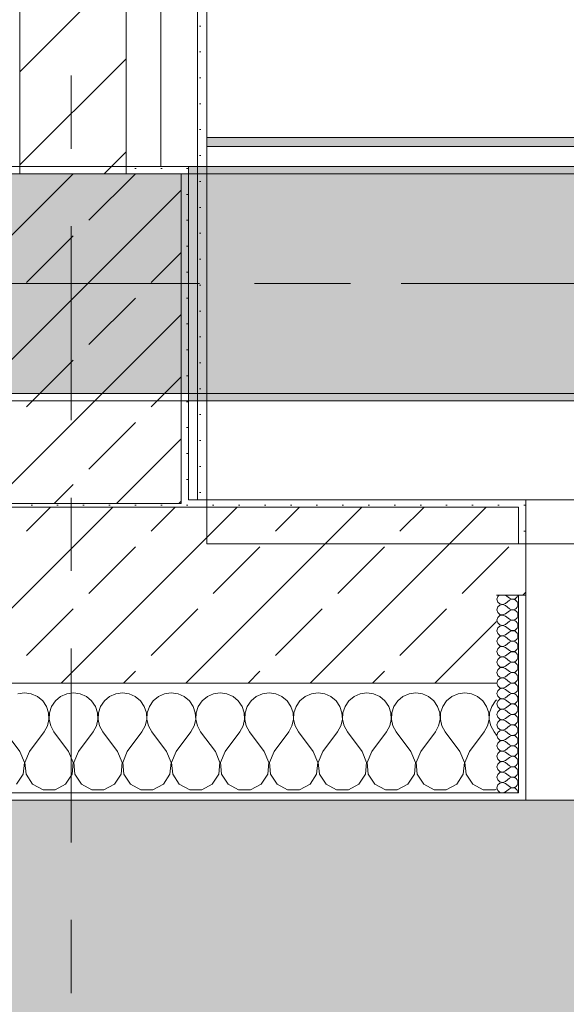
# Model space of a CAD drawing. Header units: metres. Extents: x -3.6 to 84.5, y -11 to 16.8.
# Tile 298 of 361: x 50.86 to 51.605, y -0.433 to 0.91. Entities that reach past the tile are written whole.
import ezdxf

# ---------------------------------------------------------------- set-up
doc = ezdxf.new("R2010")
doc.units = ezdxf.units.M
doc.header["$MEASUREMENT"] = 0
for name, pattern in [('Achse', [0.2, 0.1, -0.05, 0, -0.05]), ('Strichlinie doppelt', [0.546806, 0.264583, -0.105833, 0.070556, -0.105833]), ('Wipeout_Contour', [1, 0, -1])]:
    doc.linetypes.add(name, pattern=pattern)
for name, color, linetype in [('302 - Elemente.Schraffur', 7, 'Continuous'), ('451 - Universal.Achsen Raster', 7, 'Continuous'), ('604 - Struktur.Wand Aussen', 7, 'Continuous'), ('605 - Struktur.Wand Innen', 7, 'Continuous'), ('607 - Struktur.Stütze', 7, 'Continuous'), ('608 - Struktur.Träger', 7, 'Continuous'), ('Neubau_606 - Struktur.Wand Innen Ausbau', 7, 'Continuous'), ('Neubau_653 - Abdeckung.TB Verkofferung', 7, 'Continuous')]:
    doc.layers.add(name, color=color, linetype=linetype)
pattern_1 = [(45, (0, 0), (-0.01767767, 0.01767767), [0, -0.025])]
pattern_2 = [(45, (0, 0), (-0.08485281, 0.08485281), []), (45, (-0.04243, 0.04243), (-0.08485281, 0.08485281), [0.09, -0.03])]
pattern_3 = [(0, (0, 0), (0, 0.08660254), [0, -0.05]), (0, (0.025, 0.0433), (0, 0.08660254), [0, -0.05])]

# ---------------------------------------------------------------- blocks, each defined once
blk = doc.blocks.new('*X88')
at = {"layer": '604 - Struktur.Wand Aussen', "color": 7, "linetype": 'Continuous', "lineweight": 5}
for p, q in [((50.8667, -0.0083), (50.8576, -0.0096)), ((50.8758, -0.0096), (50.8667, -0.0083)), ((50.8842, -0.0133), (50.8758, -0.0096)), ((50.8913, -0.0192), (50.8842, -0.0133)), ((50.9158, -0.0133), (50.9087, -0.0192)), ((50.9242, -0.0096), (50.9158, -0.0133)), ((50.9333, -0.0083), (50.9242, -0.0096)), ((50.9424, -0.0096), (50.9333, -0.0083)), ((50.9509, -0.0133), (50.9424, -0.0096)), ((50.9579, -0.0192), (50.9509, -0.0133)), ((50.9825, -0.0133), (50.9754, -0.0192)), ((50.9909, -0.0096), (50.9825, -0.0133)), ((51, -0.0083), (50.9909, -0.0096)), ((51.0091, -0.0096), (51, -0.0083)), ((51.0175, -0.0133), (51.0091, -0.0096)), ((51.0246, -0.0192), (51.0175, -0.0133)), ((51.0491, -0.0133), (51.0421, -0.0192)), ((51.0576, -0.0096), (51.0491, -0.0133)), ((51.0667, -0.0083), (51.0576, -0.0096)), ((51.0758, -0.0096), (51.0667, -0.0083)), ((51.0842, -0.0133), (51.0758, -0.0096)), ((51.0913, -0.0192), (51.0842, -0.0133)), ((51.1158, -0.0133), (51.1087, -0.0192)), ((51.1242, -0.0096), (51.1158, -0.0133)), ((51.1333, -0.0083), (51.1242, -0.0096)), ((51.1424, -0.0096), (51.1333, -0.0083)), ((51.1509, -0.0133), (51.1424, -0.0096)), ((51.1579, -0.0192), (51.1509, -0.0133)), ((51.1825, -0.0133), (51.1754, -0.0192)), ((51.1909, -0.0096), (51.1825, -0.0133)), ((51.2, -0.0083), (51.1909, -0.0096)), ((51.2091, -0.0096), (51.2, -0.0083)), ((51.2175, -0.0133), (51.2091, -0.0096)), ((51.2246, -0.0192), (51.2175, -0.0133)), ((51.2491, -0.0133), (51.2421, -0.0192)), ((51.2576, -0.0096), (51.2491, -0.0133)), ((51.2667, -0.0083), (51.2576, -0.0096)), ((51.2758, -0.0096), (51.2667, -0.0083)), ((51.2842, -0.0133), (51.2758, -0.0096)), ((51.2913, -0.0192), (51.2842, -0.0133)), ((51.3158, -0.0133), (51.3087, -0.0192)), ((51.3242, -0.0096), (51.3158, -0.0133)), ((51.3333, -0.0083), (51.3242, -0.0096)), ((51.3424, -0.0096), (51.3333, -0.0083)), ((51.3509, -0.0133), (51.3424, -0.0096)), ((51.3579, -0.0192), (51.3509, -0.0133)), ((51.3825, -0.0133), (51.3754, -0.0192)), ((51.3909, -0.0096), (51.3825, -0.0133)), ((51.4, -0.0083), (51.3909, -0.0096)), ((51.4091, -0.0096), (51.4, -0.0083)), ((51.4175, -0.0133), (51.4091, -0.0096)), ((51.4246, -0.0192), (51.4175, -0.0133)), ((51.4491, -0.0133), (51.4421, -0.0192)), ((51.4576, -0.0096), (51.4491, -0.0133)), ((51.4667, -0.0083), (51.4576, -0.0096)), ((51.4758, -0.0096), (51.4667, -0.0083)), ((51.4842, -0.0133), (51.4758, -0.0096)), ((51.4913, -0.0192), (51.4842, -0.0133)), ((50.8965, -0.0268), (50.8913, -0.0192)), ((50.8994, -0.0355), (50.8965, -0.0268)), ((50.9035, -0.0268), (50.9006, -0.0355)), ((50.9087, -0.0192), (50.9035, -0.0268)), ((50.9631, -0.0268), (50.9579, -0.0192)), ((50.9661, -0.0355), (50.9631, -0.0268)), ((50.9702, -0.0268), (50.9672, -0.0355)), ((50.9754, -0.0192), (50.9702, -0.0268)), ((51.0298, -0.0268), (51.0246, -0.0192)), ((51.0328, -0.0355), (51.0298, -0.0268)), ((51.0369, -0.0268), (51.0339, -0.0355)), ((51.0421, -0.0192), (51.0369, -0.0268)), ((51.0965, -0.0268), (51.0913, -0.0192)), ((51.0994, -0.0355), (51.0965, -0.0268)), ((51.1035, -0.0268), (51.1006, -0.0355)), ((51.1087, -0.0192), (51.1035, -0.0268)), ((51.1631, -0.0268), (51.1579, -0.0192)), ((51.1661, -0.0355), (51.1631, -0.0268)), ((51.1702, -0.0268), (51.1672, -0.0355)), ((51.1754, -0.0192), (51.1702, -0.0268)), ((51.2298, -0.0268), (51.2246, -0.0192)), ((51.2328, -0.0355), (51.2298, -0.0268)), ((51.2369, -0.0268), (51.2339, -0.0355)), ((51.2421, -0.0192), (51.2369, -0.0268)), ((51.2965, -0.0268), (51.2913, -0.0192)), ((51.2994, -0.0355), (51.2965, -0.0268)), ((51.3035, -0.0268), (51.3006, -0.0355)), ((51.3087, -0.0192), (51.3035, -0.0268)), ((51.3631, -0.0268), (51.3579, -0.0192)), ((51.3661, -0.0355), (51.3631, -0.0268)), ((51.3702, -0.0268), (51.3672, -0.0355)), ((51.3754, -0.0192), (51.3702, -0.0268)), ((51.4298, -0.0268), (51.4246, -0.0192)), ((51.4328, -0.0355), (51.4298, -0.0268)), ((51.4369, -0.0268), (51.4339, -0.0355)), ((51.4421, -0.0192), (51.4369, -0.0268)), ((51.4965, -0.0268), (51.4913, -0.0192)), ((51.4994, -0.0355), (51.4965, -0.0268)), ((51.5035, -0.0268), (51.5006, -0.0355)), ((51.5087, -0.0192), (51.5035, -0.0268)), ((51.51, -0.0181), (51.5087, -0.0192)), ((50.8999, -0.0447), (50.8994, -0.0355)), ((50.9006, -0.0355), (50.9001, -0.0447)), ((50.9665, -0.0447), (50.9661, -0.0355)), ((50.9672, -0.0355), (50.9668, -0.0447)), ((51.0332, -0.0447), (51.0328, -0.0355)), ((51.0339, -0.0355), (51.0335, -0.0447)), ((51.0999, -0.0447), (51.0994, -0.0355)), ((51.1006, -0.0355), (51.1001, -0.0447)), ((51.1665, -0.0447), (51.1661, -0.0355)), ((51.1672, -0.0355), (51.1668, -0.0447)), ((51.2332, -0.0447), (51.2328, -0.0355)), ((51.2339, -0.0355), (51.2335, -0.0447)), ((51.2999, -0.0447), (51.2994, -0.0355)), ((51.3006, -0.0355), (51.3001, -0.0447)), ((51.3665, -0.0447), (51.3661, -0.0355)), ((51.3672, -0.0355), (51.3668, -0.0447)), ((51.4332, -0.0447), (51.4328, -0.0355)), ((51.4339, -0.0355), (51.4335, -0.0447)), ((51.4999, -0.0447), (51.4994, -0.0355)), ((51.5006, -0.0355), (51.5001, -0.0447)), ((50.8933, -0.0617), (50.8978, -0.0536)), ((50.8978, -0.0536), (50.8999, -0.0447)), ((50.9001, -0.0447), (50.9022, -0.0536)), ((50.9022, -0.0536), (50.9067, -0.0617)), ((50.96, -0.0617), (50.9645, -0.0536)), ((50.9645, -0.0536), (50.9665, -0.0447)), ((50.9668, -0.0447), (50.9689, -0.0536)), ((50.9689, -0.0536), (50.9733, -0.0617)), ((51.0267, -0.0617), (51.0311, -0.0536)), ((51.0311, -0.0536), (51.0332, -0.0447)), ((51.0335, -0.0447), (51.0355, -0.0536)), ((51.0355, -0.0536), (51.04, -0.0617)), ((51.0933, -0.0617), (51.0978, -0.0536)), ((51.0978, -0.0536), (51.0999, -0.0447)), ((51.1001, -0.0447), (51.1022, -0.0536)), ((51.1022, -0.0536), (51.1067, -0.0617)), ((51.16, -0.0617), (51.1645, -0.0536)), ((51.1645, -0.0536), (51.1665, -0.0447)), ((51.1668, -0.0447), (51.1689, -0.0536)), ((51.1689, -0.0536), (51.1733, -0.0617)), ((51.2267, -0.0617), (51.2311, -0.0536)), ((51.2311, -0.0536), (51.2332, -0.0447)), ((51.2335, -0.0447), (51.2355, -0.0536)), ((51.2355, -0.0536), (51.24, -0.0617)), ((51.2933, -0.0617), (51.2978, -0.0536)), ((51.2978, -0.0536), (51.2999, -0.0447)), ((51.3001, -0.0447), (51.3022, -0.0536)), ((51.3022, -0.0536), (51.3067, -0.0617)), ((51.36, -0.0617), (51.3645, -0.0536)), ((51.3645, -0.0536), (51.3665, -0.0447)), ((51.3668, -0.0447), (51.3689, -0.0536)), ((51.3689, -0.0536), (51.3733, -0.0617)), ((51.4267, -0.0617), (51.4311, -0.0536)), ((51.4311, -0.0536), (51.4332, -0.0447)), ((51.4335, -0.0447), (51.4355, -0.0536)), ((51.4355, -0.0536), (51.44, -0.0617)), ((51.4933, -0.0617), (51.4978, -0.0536)), ((51.4978, -0.0536), (51.4999, -0.0447)), ((51.5001, -0.0447), (51.5022, -0.0536)), ((51.5022, -0.0536), (51.5067, -0.0617)), ((50.86, -0.0883), (50.84, -0.0617)), ((50.8733, -0.0883), (50.8933, -0.0617)), ((50.9267, -0.0883), (50.9067, -0.0617)), ((50.94, -0.0883), (50.96, -0.0617)), ((50.9933, -0.0883), (50.9733, -0.0617)), ((51.0067, -0.0883), (51.0267, -0.0617)), ((51.06, -0.0883), (51.04, -0.0617)), ((51.0733, -0.0883), (51.0933, -0.0617)), ((51.1267, -0.0883), (51.1067, -0.0617)), ((51.14, -0.0883), (51.16, -0.0617)), ((51.1933, -0.0883), (51.1733, -0.0617)), ((51.2067, -0.0883), (51.2267, -0.0617)), ((51.26, -0.0883), (51.24, -0.0617)), ((51.2733, -0.0883), (51.2933, -0.0617)), ((51.3267, -0.0883), (51.3067, -0.0617)), ((51.34, -0.0883), (51.36, -0.0617)), ((51.3933, -0.0883), (51.3733, -0.0617)), ((51.4067, -0.0883), (51.4267, -0.0617)), ((51.46, -0.0883), (51.44, -0.0617)), ((51.4733, -0.0883), (51.4933, -0.0617)), ((51.51, -0.0661), (51.5067, -0.0617)), ((50.8663, -0.1033), (50.86, -0.0883)), ((50.8733, -0.0883), (50.867, -0.1033)), ((50.933, -0.1033), (50.9267, -0.0883)), ((50.94, -0.0883), (50.9337, -0.1033)), ((50.9996, -0.1033), (50.9933, -0.0883)), ((51.0067, -0.0883), (51.0004, -0.1033)), ((51.0663, -0.1033), (51.06, -0.0883)), ((51.0733, -0.0883), (51.067, -0.1033)), ((51.133, -0.1033), (51.1267, -0.0883)), ((51.14, -0.0883), (51.1337, -0.1033)), ((51.1996, -0.1033), (51.1933, -0.0883)), ((51.2067, -0.0883), (51.2004, -0.1033)), ((51.2663, -0.1033), (51.26, -0.0883)), ((51.2733, -0.0883), (51.267, -0.1033)), ((51.333, -0.1033), (51.3267, -0.0883)), ((51.34, -0.0883), (51.3337, -0.1033)), ((51.3996, -0.1033), (51.3933, -0.0883)), ((51.4067, -0.0883), (51.4004, -0.1033)), ((51.4663, -0.1033), (51.46, -0.0883)), ((51.4733, -0.0883), (51.467, -0.1033)), ((50.8648, -0.1195), (50.8663, -0.1033)), ((50.867, -0.1033), (50.8686, -0.1195)), ((50.9314, -0.1195), (50.933, -0.1033)), ((50.9337, -0.1033), (50.9352, -0.1195)), ((50.9981, -0.1195), (50.9996, -0.1033)), ((51.0004, -0.1033), (51.0019, -0.1195)), ((51.0648, -0.1195), (51.0663, -0.1033)), ((51.067, -0.1033), (51.0686, -0.1195)), ((51.1314, -0.1195), (51.133, -0.1033)), ((51.1337, -0.1033), (51.1352, -0.1195)), ((51.1981, -0.1195), (51.1996, -0.1033)), ((51.2004, -0.1033), (51.2019, -0.1195)), ((51.2648, -0.1195), (51.2663, -0.1033)), ((51.267, -0.1033), (51.2686, -0.1195)), ((51.3314, -0.1195), (51.333, -0.1033)), ((51.3337, -0.1033), (51.3352, -0.1195)), ((51.3981, -0.1195), (51.3996, -0.1033)), ((51.4004, -0.1033), (51.4019, -0.1195)), ((51.4648, -0.1195), (51.4663, -0.1033)), ((51.467, -0.1033), (51.4686, -0.1195)), ((50.8558, -0.133), (50.8648, -0.1195)), ((50.8686, -0.1195), (50.8776, -0.133)), ((50.9224, -0.133), (50.9314, -0.1195)), ((50.9352, -0.1195), (50.9442, -0.133)), ((50.9891, -0.133), (50.9981, -0.1195)), ((51.0019, -0.1195), (51.0109, -0.133)), ((51.0558, -0.133), (51.0648, -0.1195)), ((51.0686, -0.1195), (51.0776, -0.133)), ((51.1224, -0.133), (51.1314, -0.1195)), ((51.1352, -0.1195), (51.1442, -0.133)), ((51.1891, -0.133), (51.1981, -0.1195)), ((51.2019, -0.1195), (51.2109, -0.133)), ((51.2558, -0.133), (51.2648, -0.1195)), ((51.2686, -0.1195), (51.2776, -0.133)), ((51.3224, -0.133), (51.3314, -0.1195)), ((51.3352, -0.1195), (51.3442, -0.133)), ((51.3891, -0.133), (51.3981, -0.1195)), ((51.4019, -0.1195), (51.4109, -0.133)), ((51.4558, -0.133), (51.4648, -0.1195)), ((51.4686, -0.1195), (51.4776, -0.133)), ((50.8776, -0.133), (50.8919, -0.1407)), ((50.9081, -0.1407), (50.9224, -0.133)), ((50.9442, -0.133), (50.9585, -0.1407)), ((50.9748, -0.1407), (50.9891, -0.133)), ((51.0109, -0.133), (51.0252, -0.1407)), ((51.0415, -0.1407), (51.0558, -0.133)), ((51.0776, -0.133), (51.0919, -0.1407)), ((51.1081, -0.1407), (51.1224, -0.133)), ((51.1442, -0.133), (51.1585, -0.1407)), ((51.1748, -0.1407), (51.1891, -0.133)), ((51.2109, -0.133), (51.2252, -0.1407)), ((51.2415, -0.1407), (51.2558, -0.133)), ((51.2776, -0.133), (51.2919, -0.1407)), ((51.3081, -0.1407), (51.3224, -0.133)), ((51.3442, -0.133), (51.3585, -0.1407)), ((51.3748, -0.1407), (51.3891, -0.133)), ((51.4109, -0.133), (51.4252, -0.1407)), ((51.4415, -0.1407), (51.4558, -0.133)), ((51.4776, -0.133), (51.4919, -0.1407)), ((50.8919, -0.1407), (50.9081, -0.1407)), ((50.9585, -0.1407), (50.9748, -0.1407)), ((51.0252, -0.1407), (51.0415, -0.1407)), ((51.0919, -0.1407), (51.1081, -0.1407)), ((51.1585, -0.1407), (51.1748, -0.1407)), ((51.2252, -0.1407), (51.2415, -0.1407)), ((51.2919, -0.1407), (51.3081, -0.1407)), ((51.3585, -0.1407), (51.3748, -0.1407)), ((51.4252, -0.1407), (51.4415, -0.1407)), ((51.4919, -0.1407), (51.5081, -0.1407)), ((51.5081, -0.1407), (51.51, -0.1397))]:
    blk.add_line(p, q, dxfattribs=at)
blk = doc.blocks.new('*X121')
at = {"layer": '604 - Struktur.Wand Aussen', "color": 7, "linetype": 'Continuous', "lineweight": 5}
for p, q in [((51.5118, 0.123), (51.5107, 0.1193)), ((51.5139, 0.125), (51.5118, 0.123)), ((51.5221, 0.125), (51.5279, 0.1207)), ((51.5353, 0.12), (51.537, 0.1212)), ((51.537, 0.1212), (51.5382, 0.1227)), ((51.5382, 0.1227), (51.539, 0.1245)), ((51.539, 0.1245), (51.5391, 0.125)), ((51.5107, 0.1193), (51.5118, 0.1155)), ((51.5118, 0.1088), (51.5107, 0.105)), ((51.5118, 0.1155), (51.5147, 0.1129)), ((51.5147, 0.1114), (51.5118, 0.1088)), ((51.5147, 0.1129), (51.5185, 0.1122)), ((51.5185, 0.1121), (51.5147, 0.1114)), ((51.5185, 0.1122), (51.5221, 0.1136)), ((51.5221, 0.1107), (51.5185, 0.1121)), ((51.5221, 0.1136), (51.5279, 0.1179)), ((51.5221, 0.1107), (51.5279, 0.1064)), ((51.5279, 0.1207), (51.5296, 0.1198)), ((51.5296, 0.1188), (51.5279, 0.1179)), ((51.5296, 0.1198), (51.5315, 0.1193)), ((51.5315, 0.1193), (51.5296, 0.1188)), ((51.5315, 0.1193), (51.5335, 0.1194)), ((51.5335, 0.1192), (51.5315, 0.1193)), ((51.5335, 0.1194), (51.5353, 0.12)), ((51.5353, 0.1185), (51.5335, 0.1192)), ((51.537, 0.1174), (51.5353, 0.1185)), ((51.5382, 0.1159), (51.537, 0.1174)), ((51.537, 0.1069), (51.5382, 0.1084)), ((51.539, 0.1141), (51.5382, 0.1159)), ((51.5382, 0.1084), (51.539, 0.1102)), ((51.5393, 0.1121), (51.539, 0.1141)), ((51.539, 0.1102), (51.5393, 0.1121)), ((51.5107, 0.105), (51.5118, 0.1012)), ((51.5118, 0.0945), (51.5107, 0.0907)), ((51.5118, 0.1012), (51.5147, 0.0986)), ((51.5147, 0.0971), (51.5118, 0.0945)), ((51.5147, 0.0986), (51.5185, 0.0979)), ((51.5185, 0.0978), (51.5147, 0.0971)), ((51.5185, 0.0979), (51.5221, 0.0993)), ((51.5221, 0.0964), (51.5185, 0.0978)), ((51.5221, 0.0993), (51.5279, 0.1036)), ((51.5221, 0.0964), (51.5279, 0.0921)), ((51.5279, 0.1064), (51.5296, 0.1055)), ((51.5296, 0.1045), (51.5279, 0.1036)), ((51.5296, 0.1055), (51.5315, 0.105)), ((51.5315, 0.105), (51.5296, 0.1045)), ((51.5315, 0.105), (51.5335, 0.1051)), ((51.5335, 0.1049), (51.5315, 0.105)), ((51.5335, 0.1051), (51.5353, 0.1058)), ((51.5353, 0.1042), (51.5335, 0.1049)), ((51.5353, 0.1058), (51.537, 0.1069)), ((51.537, 0.1031), (51.5353, 0.1042)), ((51.5382, 0.1016), (51.537, 0.1031)), ((51.537, 0.0926), (51.5382, 0.0941)), ((51.539, 0.0998), (51.5382, 0.1016)), ((51.5382, 0.0941), (51.539, 0.0959)), ((51.5393, 0.0979), (51.539, 0.0998)), ((51.539, 0.0959), (51.5393, 0.0979)), ((51.5107, 0.0907), (51.5118, 0.087)), ((51.5118, 0.087), (51.5147, 0.0843)), ((51.5147, 0.0828), (51.5118, 0.0802)), ((51.5147, 0.0843), (51.5185, 0.0836)), ((51.5185, 0.0835), (51.5147, 0.0828)), ((51.5185, 0.0836), (51.5221, 0.085)), ((51.5221, 0.0821), (51.5185, 0.0835)), ((51.5221, 0.085), (51.5279, 0.0893)), ((51.5221, 0.0821), (51.5279, 0.0779)), ((51.5279, 0.0921), (51.5296, 0.0912)), ((51.5296, 0.0902), (51.5279, 0.0893)), ((51.5296, 0.0912), (51.5315, 0.0907)), ((51.5315, 0.0907), (51.5296, 0.0902)), ((51.5315, 0.0907), (51.5335, 0.0908)), ((51.5335, 0.0906), (51.5315, 0.0907)), ((51.5335, 0.0908), (51.5353, 0.0915)), ((51.5353, 0.09), (51.5335, 0.0906)), ((51.5353, 0.0915), (51.537, 0.0926)), ((51.537, 0.0888), (51.5353, 0.09)), ((51.5382, 0.0873), (51.537, 0.0888)), ((51.539, 0.0855), (51.5382, 0.0873)), ((51.5382, 0.0798), (51.539, 0.0816)), ((51.5393, 0.0836), (51.539, 0.0855)), ((51.539, 0.0816), (51.5393, 0.0836)), ((51.5118, 0.0802), (51.5107, 0.0764)), ((51.5107, 0.0764), (51.5118, 0.0727)), ((51.5118, 0.0727), (51.5147, 0.07)), ((51.5147, 0.0685), (51.5118, 0.0659)), ((51.5147, 0.07), (51.5185, 0.0693)), ((51.5185, 0.0693), (51.5147, 0.0685)), ((51.5185, 0.0693), (51.5221, 0.0707)), ((51.5221, 0.0679), (51.5185, 0.0693)), ((51.5221, 0.0707), (51.5279, 0.075)), ((51.5221, 0.0679), (51.5279, 0.0636)), ((51.5279, 0.0779), (51.5296, 0.0769)), ((51.5296, 0.076), (51.5279, 0.075)), ((51.5296, 0.0769), (51.5315, 0.0765)), ((51.5315, 0.0764), (51.5296, 0.076)), ((51.5315, 0.0765), (51.5335, 0.0766)), ((51.5335, 0.0763), (51.5315, 0.0764)), ((51.5335, 0.0766), (51.5353, 0.0772)), ((51.5353, 0.0757), (51.5335, 0.0763)), ((51.5353, 0.0772), (51.537, 0.0783)), ((51.537, 0.0746), (51.5353, 0.0757)), ((51.537, 0.0783), (51.5382, 0.0798)), ((51.5382, 0.073), (51.537, 0.0746)), ((51.539, 0.0712), (51.5382, 0.073)), ((51.5382, 0.0655), (51.539, 0.0673)), ((51.5393, 0.0693), (51.539, 0.0712)), ((51.539, 0.0673), (51.5393, 0.0693)), ((51.5118, 0.0659), (51.5107, 0.0621)), ((51.5107, 0.0621), (51.5118, 0.0584)), ((51.5118, 0.0584), (51.5147, 0.0558)), ((51.5147, 0.0542), (51.5118, 0.0516)), ((51.5147, 0.0558), (51.5185, 0.055)), ((51.5185, 0.055), (51.5147, 0.0542)), ((51.5185, 0.055), (51.5221, 0.0564)), ((51.5221, 0.0536), (51.5185, 0.055)), ((51.5221, 0.0564), (51.5279, 0.0607)), ((51.5279, 0.0636), (51.5296, 0.0626)), ((51.5296, 0.0617), (51.5279, 0.0607)), ((51.5296, 0.0626), (51.5315, 0.0622)), ((51.5315, 0.0621), (51.5296, 0.0617)), ((51.5315, 0.0622), (51.5335, 0.0623)), ((51.5335, 0.062), (51.5315, 0.0621)), ((51.5335, 0.0623), (51.5353, 0.0629)), ((51.5353, 0.0614), (51.5335, 0.062)), ((51.5353, 0.0629), (51.537, 0.064)), ((51.537, 0.0603), (51.5353, 0.0614)), ((51.537, 0.064), (51.5382, 0.0655)), ((51.5382, 0.0588), (51.537, 0.0603)), ((51.539, 0.057), (51.5382, 0.0588)), ((51.5393, 0.055), (51.539, 0.057)), ((51.539, 0.053), (51.5393, 0.055)), ((51.5118, 0.0516), (51.5107, 0.0479)), ((51.5107, 0.0479), (51.5118, 0.0441)), ((51.5118, 0.0441), (51.5147, 0.0415)), ((51.5147, 0.0415), (51.5185, 0.0407)), ((51.5185, 0.0407), (51.5147, 0.04)), ((51.5185, 0.0407), (51.5221, 0.0421)), ((51.5221, 0.0393), (51.5185, 0.0407)), ((51.5221, 0.0536), (51.5279, 0.0493)), ((51.5221, 0.0421), (51.5279, 0.0464)), ((51.5279, 0.0493), (51.5296, 0.0483)), ((51.5296, 0.0474), (51.5279, 0.0464)), ((51.5296, 0.0483), (51.5315, 0.0479)), ((51.5315, 0.0478), (51.5296, 0.0474)), ((51.5315, 0.0479), (51.5335, 0.048)), ((51.5335, 0.0477), (51.5315, 0.0478)), ((51.5335, 0.048), (51.5353, 0.0486)), ((51.5353, 0.0471), (51.5335, 0.0477)), ((51.5353, 0.0486), (51.537, 0.0497)), ((51.537, 0.046), (51.5353, 0.0471)), ((51.537, 0.0497), (51.5382, 0.0512)), ((51.5382, 0.0445), (51.537, 0.046)), ((51.5382, 0.0512), (51.539, 0.053)), ((51.539, 0.0427), (51.5382, 0.0445)), ((51.5393, 0.0407), (51.539, 0.0427)), ((51.539, 0.0388), (51.5393, 0.0407)), ((51.5118, 0.0373), (51.5107, 0.0336)), ((51.5107, 0.0336), (51.5118, 0.0298)), ((51.5147, 0.04), (51.5118, 0.0373)), ((51.5118, 0.0298), (51.5147, 0.0272)), ((51.5147, 0.0272), (51.5185, 0.0265)), ((51.5185, 0.0265), (51.5221, 0.0279)), ((51.5221, 0.0393), (51.5279, 0.035)), ((51.5221, 0.0279), (51.5279, 0.0321)), ((51.5279, 0.035), (51.5296, 0.034)), ((51.5296, 0.0331), (51.5279, 0.0321)), ((51.5296, 0.034), (51.5315, 0.0336)), ((51.5315, 0.0335), (51.5296, 0.0331)), ((51.5315, 0.0336), (51.5335, 0.0337)), ((51.5335, 0.0334), (51.5315, 0.0335)), ((51.5335, 0.0337), (51.5353, 0.0343)), ((51.5353, 0.0328), (51.5335, 0.0334)), ((51.5353, 0.0343), (51.537, 0.0354)), ((51.537, 0.0317), (51.5353, 0.0328)), ((51.537, 0.0354), (51.5382, 0.037)), ((51.5382, 0.0302), (51.537, 0.0317)), ((51.5382, 0.037), (51.539, 0.0388)), ((51.539, 0.0284), (51.5382, 0.0302)), ((51.5393, 0.0264), (51.539, 0.0284)), ((51.5118, 0.023), (51.5107, 0.0193)), ((51.5107, 0.0193), (51.5118, 0.0155)), ((51.5147, 0.0257), (51.5118, 0.023)), ((51.5118, 0.0155), (51.5147, 0.0129)), ((51.5185, 0.0264), (51.5147, 0.0257)), ((51.5221, 0.025), (51.5185, 0.0264)), ((51.5185, 0.0122), (51.5221, 0.0136)), ((51.5221, 0.025), (51.5279, 0.0207)), ((51.5221, 0.0136), (51.5279, 0.0179)), ((51.5279, 0.0207), (51.5296, 0.0198)), ((51.5296, 0.0188), (51.5279, 0.0179)), ((51.5296, 0.0198), (51.5315, 0.0193)), ((51.5315, 0.0193), (51.5296, 0.0188)), ((51.5315, 0.0193), (51.5335, 0.0194)), ((51.5335, 0.0192), (51.5315, 0.0193)), ((51.5335, 0.0194), (51.5353, 0.02)), ((51.5353, 0.0185), (51.5335, 0.0192)), ((51.5353, 0.02), (51.537, 0.0212)), ((51.537, 0.0174), (51.5353, 0.0185)), ((51.537, 0.0212), (51.5382, 0.0227)), ((51.5382, 0.0159), (51.537, 0.0174)), ((51.5382, 0.0227), (51.539, 0.0245)), ((51.539, 0.0141), (51.5382, 0.0159)), ((51.539, 0.0245), (51.5393, 0.0264)), ((51.5393, 0.0121), (51.539, 0.0141)), ((51.5118, 0.0088), (51.5107, 0.005)), ((51.5107, 0.005), (51.5118, 0.0012)), ((51.5147, 0.0114), (51.5118, 0.0088)), ((51.5118, 0.0012), (51.5147, -0.0014)), ((51.5147, 0.0129), (51.5185, 0.0122)), ((51.5185, 0.0121), (51.5147, 0.0114)), ((51.5221, 0.0107), (51.5185, 0.0121)), ((51.5221, 0.0107), (51.5279, 0.0064)), ((51.5221, -0.0007), (51.5279, 0.0036)), ((51.5279, 0.0064), (51.5296, 0.0055)), ((51.5296, 0.0045), (51.5279, 0.0036)), ((51.5296, 0.0055), (51.5315, 0.005)), ((51.5315, 0.005), (51.5296, 0.0045)), ((51.5315, 0.005), (51.5335, 0.0051)), ((51.5335, 0.0049), (51.5315, 0.005)), ((51.5335, 0.0051), (51.5353, 0.0058)), ((51.5353, 0.0042), (51.5335, 0.0049)), ((51.5353, 0.0058), (51.537, 0.0069)), ((51.537, 0.0031), (51.5353, 0.0042)), ((51.537, 0.0069), (51.5382, 0.0084)), ((51.5382, 0.0016), (51.537, 0.0031)), ((51.5382, 0.0084), (51.539, 0.0102)), ((51.539, -0.0002), (51.5382, 0.0016)), ((51.539, 0.0102), (51.5393, 0.0121)), ((51.5118, -0.0055), (51.5107, -0.0093)), ((51.5107, -0.0093), (51.5118, -0.013)), ((51.5147, -0.0029), (51.5118, -0.0055)), ((51.5118, -0.013), (51.5147, -0.0157)), ((51.5147, -0.0014), (51.5185, -0.0021)), ((51.5185, -0.0022), (51.5147, -0.0029)), ((51.5185, -0.0021), (51.5221, -0.0007)), ((51.5221, -0.0036), (51.5185, -0.0022)), ((51.5221, -0.0036), (51.5279, -0.0079)), ((51.5221, -0.015), (51.5279, -0.0107)), ((51.5279, -0.0079), (51.5296, -0.0088)), ((51.5296, -0.0098), (51.5279, -0.0107)), ((51.5296, -0.0088), (51.5315, -0.0093)), ((51.5315, -0.0093), (51.5296, -0.0098)), ((51.5315, -0.0093), (51.5335, -0.0092)), ((51.5335, -0.0094), (51.5315, -0.0093)), ((51.5335, -0.0092), (51.5353, -0.0085)), ((51.5353, -0.01), (51.5335, -0.0094)), ((51.5353, -0.0085), (51.537, -0.0074)), ((51.537, -0.0112), (51.5353, -0.01)), ((51.537, -0.0074), (51.5382, -0.0059)), ((51.5382, -0.0127), (51.537, -0.0112)), ((51.5382, -0.0059), (51.539, -0.0041)), ((51.539, -0.0145), (51.5382, -0.0127)), ((51.5393, -0.0021), (51.539, -0.0002)), ((51.539, -0.0041), (51.5393, -0.0021)), ((51.5118, -0.0198), (51.5107, -0.0236)), ((51.5107, -0.0236), (51.5118, -0.0273)), ((51.5147, -0.0172), (51.5118, -0.0198)), ((51.5147, -0.0157), (51.5185, -0.0164)), ((51.5185, -0.0165), (51.5147, -0.0172)), ((51.5185, -0.0164), (51.5221, -0.015)), ((51.5221, -0.0179), (51.5185, -0.0165)), ((51.5221, -0.0179), (51.5279, -0.0221)), ((51.5221, -0.0293), (51.5279, -0.025)), ((51.5279, -0.0221), (51.5296, -0.0231)), ((51.5296, -0.024), (51.5279, -0.025)), ((51.5296, -0.0231), (51.5315, -0.0235)), ((51.5315, -0.0236), (51.5296, -0.024)), ((51.5315, -0.0235), (51.5335, -0.0234)), ((51.5335, -0.0237), (51.5315, -0.0236)), ((51.5335, -0.0234), (51.5353, -0.0228)), ((51.5353, -0.0243), (51.5335, -0.0237)), ((51.5353, -0.0228), (51.537, -0.0217)), ((51.537, -0.0254), (51.5353, -0.0243)), ((51.537, -0.0217), (51.5382, -0.0202)), ((51.5382, -0.027), (51.537, -0.0254)), ((51.5382, -0.0202), (51.539, -0.0184)), ((51.5393, -0.0164), (51.539, -0.0145)), ((51.539, -0.0184), (51.5393, -0.0164)), ((51.5118, -0.0341), (51.5107, -0.0379)), ((51.5107, -0.0379), (51.5118, -0.0416)), ((51.5118, -0.0273), (51.5147, -0.03)), ((51.5147, -0.0315), (51.5118, -0.0341)), ((51.5147, -0.03), (51.5185, -0.0307)), ((51.5185, -0.0307), (51.5147, -0.0315)), ((51.5185, -0.0307), (51.5221, -0.0293)), ((51.5221, -0.0321), (51.5185, -0.0307)), ((51.5221, -0.0321), (51.5279, -0.0364)), ((51.5221, -0.0436), (51.5279, -0.0393)), ((51.5279, -0.0364), (51.5296, -0.0374)), ((51.5296, -0.0383), (51.5279, -0.0393)), ((51.5296, -0.0374), (51.5315, -0.0378)), ((51.5315, -0.0379), (51.5296, -0.0383)), ((51.5315, -0.0378), (51.5335, -0.0377)), ((51.5335, -0.038), (51.5315, -0.0379)), ((51.5335, -0.0377), (51.5353, -0.0371)), ((51.5353, -0.0386), (51.5335, -0.038)), ((51.5353, -0.0371), (51.537, -0.036)), ((51.537, -0.0397), (51.5353, -0.0386)), ((51.537, -0.036), (51.5382, -0.0345)), ((51.5382, -0.0412), (51.537, -0.0397)), ((51.539, -0.0288), (51.5382, -0.027)), ((51.5382, -0.0345), (51.539, -0.0327)), ((51.5393, -0.0307), (51.539, -0.0288)), ((51.539, -0.0327), (51.5393, -0.0307)), ((51.5118, -0.0484), (51.5107, -0.0521)), ((51.5107, -0.0521), (51.5118, -0.0559)), ((51.5118, -0.0416), (51.5147, -0.0442)), ((51.5147, -0.0458), (51.5118, -0.0484)), ((51.5147, -0.0442), (51.5185, -0.045)), ((51.5185, -0.045), (51.5147, -0.0458)), ((51.5185, -0.045), (51.5221, -0.0436)), ((51.5221, -0.0464), (51.5185, -0.045)), ((51.5221, -0.0464), (51.5279, -0.0507)), ((51.5221, -0.0579), (51.5279, -0.0536)), ((51.5279, -0.0507), (51.5296, -0.0517)), ((51.5296, -0.0526), (51.5279, -0.0536)), ((51.5296, -0.0517), (51.5315, -0.0521)), ((51.5315, -0.0522), (51.5296, -0.0526)), ((51.5315, -0.0521), (51.5335, -0.052)), ((51.5335, -0.0523), (51.5315, -0.0522)), ((51.5335, -0.052), (51.5353, -0.0514)), ((51.5353, -0.0529), (51.5335, -0.0523)), ((51.5353, -0.0514), (51.537, -0.0503)), ((51.537, -0.054), (51.5353, -0.0529)), ((51.537, -0.0503), (51.5382, -0.0488)), ((51.539, -0.043), (51.5382, -0.0412)), ((51.5382, -0.0488), (51.539, -0.047)), ((51.5393, -0.045), (51.539, -0.043)), ((51.539, -0.047), (51.5393, -0.045)), ((51.5118, -0.0627), (51.5107, -0.0664)), ((51.5107, -0.0664), (51.5118, -0.0702)), ((51.5118, -0.0559), (51.5147, -0.0585)), ((51.5147, -0.06), (51.5118, -0.0627)), ((51.5147, -0.0585), (51.5185, -0.0593)), ((51.5185, -0.0593), (51.5147, -0.06)), ((51.5185, -0.0593), (51.5221, -0.0579)), ((51.5221, -0.0607), (51.5185, -0.0593)), ((51.5221, -0.0607), (51.5279, -0.065)), ((51.5279, -0.065), (51.5296, -0.066)), ((51.5296, -0.0669), (51.5279, -0.0679)), ((51.5296, -0.066), (51.5315, -0.0664)), ((51.5315, -0.0665), (51.5296, -0.0669)), ((51.5315, -0.0664), (51.5335, -0.0663)), ((51.5335, -0.0666), (51.5315, -0.0665)), ((51.5335, -0.0663), (51.5353, -0.0657)), ((51.5353, -0.0672), (51.5335, -0.0666)), ((51.5353, -0.0657), (51.537, -0.0646)), ((51.5382, -0.0555), (51.537, -0.054)), ((51.537, -0.0646), (51.5382, -0.063)), ((51.539, -0.0573), (51.5382, -0.0555)), ((51.5382, -0.063), (51.539, -0.0612)), ((51.5393, -0.0593), (51.539, -0.0573)), ((51.539, -0.0612), (51.5393, -0.0593)), ((51.5118, -0.077), (51.5107, -0.0807)), ((51.5118, -0.0702), (51.5147, -0.0728)), ((51.5147, -0.0743), (51.5118, -0.077)), ((51.5147, -0.0728), (51.5185, -0.0735)), ((51.5185, -0.0736), (51.5147, -0.0743)), ((51.5185, -0.0735), (51.5221, -0.0721)), ((51.5221, -0.075), (51.5185, -0.0736)), ((51.5221, -0.0721), (51.5279, -0.0679)), ((51.5221, -0.075), (51.5279, -0.0793)), ((51.5279, -0.0793), (51.5296, -0.0802)), ((51.5296, -0.0802), (51.5315, -0.0807)), ((51.5315, -0.0807), (51.5335, -0.0806)), ((51.5335, -0.0806), (51.5353, -0.08)), ((51.537, -0.0683), (51.5353, -0.0672)), ((51.5353, -0.08), (51.537, -0.0788)), ((51.5382, -0.0698), (51.537, -0.0683)), ((51.537, -0.0788), (51.5382, -0.0773)), ((51.539, -0.0716), (51.5382, -0.0698)), ((51.5382, -0.0773), (51.539, -0.0755)), ((51.5393, -0.0736), (51.539, -0.0716)), ((51.539, -0.0755), (51.5393, -0.0736)), ((51.5107, -0.0807), (51.5118, -0.0845)), ((51.5118, -0.0912), (51.5107, -0.095)), ((51.5118, -0.0845), (51.5147, -0.0871)), ((51.5147, -0.0886), (51.5118, -0.0912)), ((51.5147, -0.0871), (51.5185, -0.0878)), ((51.5185, -0.0879), (51.5147, -0.0886)), ((51.5185, -0.0878), (51.5221, -0.0864)), ((51.5221, -0.0893), (51.5185, -0.0879)), ((51.5221, -0.0864), (51.5279, -0.0821)), ((51.5221, -0.0893), (51.5279, -0.0936)), ((51.5296, -0.0812), (51.5279, -0.0821)), ((51.5279, -0.0936), (51.5296, -0.0945)), ((51.5315, -0.0807), (51.5296, -0.0812)), ((51.5335, -0.0808), (51.5315, -0.0807)), ((51.5353, -0.0815), (51.5335, -0.0808)), ((51.537, -0.0826), (51.5353, -0.0815)), ((51.5353, -0.0942), (51.537, -0.0931)), ((51.5382, -0.0841), (51.537, -0.0826)), ((51.537, -0.0931), (51.5382, -0.0916)), ((51.539, -0.0859), (51.5382, -0.0841)), ((51.5382, -0.0916), (51.539, -0.0898)), ((51.5393, -0.0879), (51.539, -0.0859)), ((51.539, -0.0898), (51.5393, -0.0879)), ((51.5107, -0.095), (51.5118, -0.0988)), ((51.5118, -0.1055), (51.5107, -0.1093)), ((51.5118, -0.0988), (51.5147, -0.1014)), ((51.5147, -0.1029), (51.5118, -0.1055)), ((51.5147, -0.1014), (51.5185, -0.1021)), ((51.5185, -0.1022), (51.5147, -0.1029)), ((51.5185, -0.1021), (51.5221, -0.1007)), ((51.5221, -0.1036), (51.5185, -0.1022)), ((51.5221, -0.1007), (51.5279, -0.0964)), ((51.5221, -0.1036), (51.5279, -0.1079)), ((51.5296, -0.0955), (51.5279, -0.0964)), ((51.5296, -0.0945), (51.5315, -0.095)), ((51.5315, -0.095), (51.5296, -0.0955)), ((51.5315, -0.095), (51.5335, -0.0949)), ((51.5335, -0.0951), (51.5315, -0.095)), ((51.5335, -0.0949), (51.5353, -0.0942)), ((51.5353, -0.0958), (51.5335, -0.0951)), ((51.537, -0.0969), (51.5353, -0.0958)), ((51.5353, -0.1085), (51.537, -0.1074)), ((51.5382, -0.0984), (51.537, -0.0969)), ((51.537, -0.1074), (51.5382, -0.1059)), ((51.539, -0.1002), (51.5382, -0.0984)), ((51.5382, -0.1059), (51.539, -0.1041)), ((51.5393, -0.1021), (51.539, -0.1002)), ((51.539, -0.1041), (51.5393, -0.1021)), ((51.5107, -0.1093), (51.5118, -0.113)), ((51.5118, -0.1198), (51.5107, -0.1236)), ((51.5118, -0.113), (51.5147, -0.1157)), ((51.5147, -0.1172), (51.5118, -0.1198)), ((51.5147, -0.1157), (51.5185, -0.1164)), ((51.5185, -0.1165), (51.5147, -0.1172)), ((51.5185, -0.1164), (51.5221, -0.115)), ((51.5221, -0.1179), (51.5185, -0.1165)), ((51.5221, -0.115), (51.5279, -0.1107)), ((51.5221, -0.1179), (51.5279, -0.1221)), ((51.5279, -0.1079), (51.5296, -0.1088)), ((51.5296, -0.1098), (51.5279, -0.1107)), ((51.5296, -0.1088), (51.5315, -0.1093)), ((51.5315, -0.1093), (51.5296, -0.1098)), ((51.5315, -0.1093), (51.5335, -0.1092)), ((51.5335, -0.1094), (51.5315, -0.1093)), ((51.5335, -0.1092), (51.5353, -0.1085)), ((51.5353, -0.11), (51.5335, -0.1094)), ((51.537, -0.1112), (51.5353, -0.11)), ((51.5382, -0.1127), (51.537, -0.1112)), ((51.537, -0.1217), (51.5382, -0.1202)), ((51.539, -0.1145), (51.5382, -0.1127)), ((51.5382, -0.1202), (51.539, -0.1184)), ((51.5393, -0.1164), (51.539, -0.1145)), ((51.539, -0.1184), (51.5393, -0.1164)), ((51.5107, -0.1236), (51.5118, -0.1273)), ((51.5118, -0.1341), (51.5107, -0.1379)), ((51.5118, -0.1273), (51.5147, -0.13)), ((51.5147, -0.1315), (51.5118, -0.1341)), ((51.5147, -0.13), (51.5185, -0.1307)), ((51.5185, -0.1307), (51.5147, -0.1315)), ((51.5185, -0.1307), (51.5221, -0.1293)), ((51.5221, -0.1321), (51.5185, -0.1307)), ((51.5221, -0.1293), (51.5279, -0.125)), ((51.5221, -0.1321), (51.5279, -0.1364)), ((51.5279, -0.1221), (51.5296, -0.1231)), ((51.5296, -0.124), (51.5279, -0.125)), ((51.5296, -0.1231), (51.5315, -0.1235)), ((51.5315, -0.1236), (51.5296, -0.124)), ((51.5315, -0.1235), (51.5335, -0.1234)), ((51.5335, -0.1237), (51.5315, -0.1236)), ((51.5335, -0.1234), (51.5353, -0.1228)), ((51.5353, -0.1243), (51.5335, -0.1237)), ((51.5353, -0.1228), (51.537, -0.1217)), ((51.537, -0.1254), (51.5353, -0.1243)), ((51.5382, -0.127), (51.537, -0.1254)), ((51.539, -0.1288), (51.5382, -0.127)), ((51.5382, -0.1345), (51.539, -0.1327)), ((51.5393, -0.1307), (51.539, -0.1288)), ((51.539, -0.1327), (51.5393, -0.1307)), ((51.5107, -0.1379), (51.5118, -0.1416)), ((51.5118, -0.1416), (51.5147, -0.1442)), ((51.5147, -0.1442), (51.5185, -0.145)), ((51.5185, -0.145), (51.5221, -0.1436)), ((51.5221, -0.1436), (51.5279, -0.1393)), ((51.5279, -0.1364), (51.5296, -0.1374)), ((51.5296, -0.1383), (51.5279, -0.1393)), ((51.5296, -0.1374), (51.5315, -0.1378)), ((51.5315, -0.1379), (51.5296, -0.1383)), ((51.5315, -0.1378), (51.5335, -0.1377)), ((51.5335, -0.138), (51.5315, -0.1379)), ((51.5335, -0.1377), (51.5353, -0.1371)), ((51.5353, -0.1386), (51.5335, -0.138)), ((51.5353, -0.1371), (51.537, -0.136)), ((51.537, -0.1397), (51.5353, -0.1386)), ((51.537, -0.136), (51.5382, -0.1345)), ((51.5382, -0.1412), (51.537, -0.1397)), ((51.539, -0.143), (51.5382, -0.1412)), ((51.5393, -0.145), (51.539, -0.143))]:
    blk.add_line(p, q, dxfattribs=at)

msp = doc.modelspace()

# ---------------------------------------------------------------- hatches: boundary and pattern name
at = {"layer": '302 - Elemente.Schraffur', "linetype": 'Continuous', "lineweight": 0, "true_color": 0x191919}
msp.add_hatch(color=250, dxfattribs=at).paths.add_polyline_path([(43.73, -3.31), (55.22, -3.31), (55.22, -0.155), (43.73, -0.155)])
at = {"layer": '604 - Struktur.Wand Aussen', "linetype": 'Continuous', "lineweight": 0, "true_color": 0x000000}
h = msp.add_hatch(dxfattribs=at)
h.set_pattern_fill('Beton__Stahlbeton_0001', color=18, style=0, pattern_type=2)
h.set_pattern_definition(pattern_2)
h.paths.add_polyline_path([(50.34, 0.195), (50.34, 0.125), (50.35, 0.125), (50.38, 0.125), (50.38, 0.005), (51.51, 0.005), (51.51, 0.125), (51.54, 0.125), (51.55, 0.125), (51.55, 0.195), (51.54, 0.195), (51.54, 0.245), (50.35, 0.245), (50.35, 0.195)])
h = msp.add_hatch(dxfattribs=at)
h.set_pattern_fill('Gips_0001', color=18, style=0, pattern_type=2)
h.set_pattern_definition(pattern_1)
h.paths.add_polyline_path([(51.09, 0.255), (51.09, 0.245), (51.54, 0.245), (51.54, 0.255)])
h = msp.add_hatch(dxfattribs=at)
h.set_pattern_fill('Gips_0001', color=18, style=0, pattern_type=2)
h.set_pattern_definition(pattern_1)
h.paths.add_polyline_path([(51.54, 0.255), (51.54, 0.195), (51.55, 0.195), (51.55, 0.255)])
h = msp.add_hatch(dxfattribs=at)
h.set_pattern_fill('Verputz_0001', color=18, style=0, pattern_type=2)
h.set_pattern_definition(pattern_3)
h.paths.add_polyline_path([(51.54, -0.155), (51.55, -0.155), (51.55, 0.125), (51.54, 0.125)])
h = msp.add_hatch(dxfattribs=at)
h.set_pattern_fill('Verputz_0001', color=18, style=0, pattern_type=2)
h.set_pattern_definition(pattern_3)
h.paths.add_polyline_path([(50.35, -0.155), (51.54, -0.155), (51.54, -0.145), (50.35, -0.145)])
at = {"layer": '607 - Struktur.Stütze', "linetype": 'Continuous', "lineweight": 0, "true_color": 0x000000}
h = msp.add_hatch(dxfattribs=at)
h.set_pattern_fill('Beton__Stahlbeton_0001', color=18, style=0, pattern_type=2)
h.set_pattern_definition(pattern_2)
h.paths.add_polyline_path([(50.78, 0.25), (51.08, 0.25), (51.08, 0.7), (50.78, 0.7)])
h = msp.add_hatch(dxfattribs=at)
h.set_pattern_fill('Gips_0001', color=18, style=0, pattern_type=2)
h.set_pattern_definition(pattern_1)
h.paths.add_polyline_path([(51.09, 0.71), (51.005, 0.71), (51.005, 0.7), (51.08, 0.7), (51.08, 0.255), (51.09, 0.255)])
h = msp.add_hatch(dxfattribs=at)
h.set_pattern_fill('Gips_0001', color=18, style=0, pattern_type=2)
h.set_pattern_definition(pattern_1)
h.paths.add_polyline_path([(50.77, 0.255), (50.77, 0.245), (51.09, 0.245), (51.09, 0.255), (51.08, 0.255), (51.08, 0.25), (50.78, 0.25), (50.78, 0.255)])
at = {"layer": '608 - Struktur.Träger', "linetype": 'Continuous', "lineweight": 0, "true_color": 0x000000}
h = msp.add_hatch(dxfattribs=at)
h.set_pattern_fill('Gips_0001', color=18, style=0, pattern_type=2)
h.set_pattern_definition(pattern_1)
h.paths.add_polyline_path([(51.09, 0.7), (54.37, 0.7), (54.37, 0.71), (51.09, 0.71)])
h = msp.add_hatch(dxfattribs=at)
h.set_pattern_fill('Gips_0001', color=18, style=0, pattern_type=2)
h.set_pattern_definition(pattern_1)
h.paths.add_polyline_path([(51.09, 0.39), (54.37, 0.39), (54.37, 0.4), (51.09, 0.4)])
at = {"layer": 'Neubau_606 - Struktur.Wand Innen Ausbau', "linetype": 'Continuous', "lineweight": 0, "true_color": 0x000000}
h = msp.add_hatch(dxfattribs=at)
h.set_pattern_fill('Gips_0001', color=18, style=0, pattern_type=2)
h.set_pattern_definition(pattern_1)
h.paths.add_polyline_path([(51.1025, 0.9975), (51.1025, 0.255), (51.115, 0.255), (51.115, 0.9975)])
at = {"layer": 'Neubau_653 - Abdeckung.TB Verkofferung', "linetype": 'Continuous', "lineweight": 0, "true_color": 0x000000}
h = msp.add_hatch(dxfattribs=at)
h.set_pattern_fill('Gips_0001', color=18, style=0, pattern_type=2)
h.set_pattern_definition(pattern_1)
h.paths.add_polyline_path([(51.115, 0.737), (62.025, 0.737), (62.025, 0.7495), (51.115, 0.7495)])

# ---------------------------------------------------------------- linework, layer by layer
at = {"layer": '451 - Universal.Achsen Raster', "color": 160, "linetype": 'Strichlinie doppelt', "lineweight": 9, "true_color": 0x3232ff}
msp.add_line((64.935, 0.55), (-3.175, 0.55), dxfattribs=at)
at = {"layer": '604 - Struktur.Wand Aussen', "color": 7, "linetype": 'Continuous', "lineweight": 13}
for p, q in [((51.54, 0.245), (50.35, 0.245)), ((51.54, 0.245), (51.54, 0.195)), ((53.95, 0.255), (51.55, 0.255)), ((51.55, 0.125), (51.55, 0.195)), ((50.38, 0.005), (51.51, 0.005)), ((51.55, -0.155), (53.95, -0.155))]:
    msp.add_line(p, q, dxfattribs=at)
at = {"layer": '604 - Struktur.Wand Aussen', "color": 7, "linetype": 'Continuous', "lineweight": 5}
for p, q in [((51.54, 0.255), (51.55, 0.255)), ((51.55, 0.245), (51.55, 0.255)), ((51.55, 0.195), (51.55, 0.245)), ((51.54, 0.195), (51.55, 0.195)), ((51.51, 0.125), (51.54, 0.125)), ((51.54, 0.125), (51.54, -0.145)), ((51.54, 0.125), (51.55, 0.125)), ((51.54, -0.145), (51.54, 0.125)), ((51.55, 0.005), (51.55, 0.125)), ((51.55, -0.005), (51.55, 0.005)), ((51.55, -0.145), (51.55, -0.005)), ((50.38, -0.145), (51.51, -0.145)), ((51.51, -0.145), (51.54, -0.145)), ((51.55, -0.155), (51.55, -0.145)), ((51.54, -0.155), (51.55, -0.155))]:
    msp.add_line(p, q, dxfattribs=at)
at = {"layer": '604 - Struktur.Wand Aussen', "color": 7, "linetype": 'Continuous', "lineweight": 5, "flags": 128}
for points in [[(51.54, 0.255), (51.09, 0.255)], [(50.35, -0.155), (51.54, -0.155)]]:
    msp.add_lwpolyline(points, dxfattribs=at)
at = {"layer": '607 - Struktur.Stütze', "color": 7, "linetype": 'Continuous', "lineweight": 13, "flags": 128}
msp.add_lwpolyline([(50.78, 0.25), (51.08, 0.25), (51.08, 0.7), (50.78, 0.7)], close=True, dxfattribs=at)
at = {"layer": '607 - Struktur.Stütze', "color": 7, "linetype": 'Continuous', "lineweight": 5, "flags": 128}
msp.add_lwpolyline([(51.09, 0.255), (51.09, 0.71), (51.005, 0.71)], dxfattribs=at)
at = {"layer": '608 - Struktur.Träger', "color": 7, "linetype": 'Continuous', "lineweight": 5}
for p, q in [((51.09, 0.71), (51.09, 0.7)), ((54.37, 0.71), (51.09, 0.71)), ((51.09, 0.4), (51.09, 0.39)), ((54.37, 0.39), (51.09, 0.39))]:
    msp.add_line(p, q, dxfattribs=at)
at = {"layer": '608 - Struktur.Träger', "color": 7, "linetype": 'Continuous', "lineweight": 13}
for p, q in [((54.37, 0.7), (51.09, 0.7)), ((0.38, 0.39), (61.88, 0.39))]:
    msp.add_line(p, q, dxfattribs=at)
at = {"layer": '608 - Struktur.Träger', "color": 7, "linetype": 'Achse', "lineweight": 9}
msp.add_line((0.38, 0.55), (61.88, 0.55), dxfattribs=at)
at = {"layer": '608 - Struktur.Träger', "color": 7, "linetype": 'Continuous', "lineweight": 13, "flags": 128}
msp.add_lwpolyline([(61.88, 0.4), (61.57, 0.4), (58.29, 0.4), (57.97, 0.4), (54.69, 0.4), (54.37, 0.4), (51.09, 0.4), (50.77, 0.4), (47.49, 0.4)], dxfattribs=at)
at = {"layer": 'Neubau_606 - Struktur.Wand Innen Ausbau', "color": 1, "linetype": 'Continuous', "lineweight": 5}
msp.add_line((51.1025, 0.255), (51.1025, 0.9475), dxfattribs=at)
at = {"layer": 'Neubau_606 - Struktur.Wand Innen Ausbau', "color": 1, "linetype": 'Continuous', "lineweight": 5, "flags": 128}
for points in [[(51.115, 0.255), (51.115, 1.01)], [(51.0525, 0.9475), (51.0525, 0.71)]]:
    msp.add_lwpolyline(points, dxfattribs=at)
at = {"layer": 'Neubau_653 - Abdeckung.TB Verkofferung', "color": 1, "linetype": 'Continuous', "lineweight": 9}
for p, q in [((51.115, 0.7495), (62.025, 0.7495)), ((51.115, 0.195), (51.115, 0.7495)), ((51.115, 0.195), (62.025, 0.195))]:
    msp.add_line(p, q, dxfattribs=at)
at = {"layer": 'Neubau_653 - Abdeckung.TB Verkofferung', "color": 1, "linetype": 'Continuous', "lineweight": 5}
for p, q in [((62.025, 0.7495), (51.115, 0.7495)), ((62.025, 0.737), (51.115, 0.737)), ((62.025, 0.71), (51.115, 0.71))]:
    msp.add_line(p, q, dxfattribs=at)
at = {"layer": 'Neubau_653 - Abdeckung.TB Verkofferung', "color": 1, "linetype": 'Continuous', "lineweight": 5, "flags": 128}
msp.add_lwpolyline([(51.115, 0.7495), (51.115, 0.737), (51.115, 0.71)], dxfattribs=at)

# ---------------------------------------------------------------- block references
at = {"layer": '604 - Struktur.Wand Aussen', "color": 7, "lineweight": 18}
for name in ['*X121', '*X88']:
    msp.add_blockref(name, (0, 0), dxfattribs=at)

# ---------------------------------------------------------------- next in the draw order: wipeouts: each hides what was drawn before it
at = {"color": 254, "linetype": 'Wipeout_Contour', "lineweight": 0, "ltscale": 204.253675}
msp.add_wipeout([(50.86, 0.7), (51.005, 0.7), (51.005, 5.1), (50.86, 5.1)], dxfattribs=at).dxf.layer = '605 - Struktur.Wand Innen'

# ---------------------------------------------------------------- next in the draw order: hatches: boundary and pattern name
at = {"layer": '605 - Struktur.Wand Innen', "linetype": 'Continuous', "lineweight": 0, "true_color": 0x000000}
h = msp.add_hatch(dxfattribs=at)
h.set_pattern_fill('MW_Ziegel_0001', color=18, style=0, pattern_type=2)
h.set_pattern_definition([(45, (0, 0), (-0.06363961, 0.06363961), [])])
h.paths.add_polyline_path([(50.86, 0.7), (51.005, 0.7), (51.005, 5.1), (50.86, 5.1)])
at = {"layer": '608 - Struktur.Träger', "linetype": 'Continuous', "lineweight": 0, "true_color": 0x000000}
h = msp.add_hatch(dxfattribs=at)
h.set_pattern_fill('Beton__Stahlbeton_0001', color=18, style=0, pattern_type=2)
h.set_pattern_definition(pattern_2)
h.paths.add_polyline_path([(0.69, 0.7), (0.38, 0.7), (0.38, 0.4), (0.69, 0.4), (3.97, 0.4), (4.29, 0.4), (7.57, 0.4), (7.89, 0.4), (11.17, 0.4), (11.49, 0.4), (14.77, 0.4), (15.09, 0.4), (18.37, 0.4), (18.69, 0.4), (21.97, 0.4), (22.29, 0.4), (25.57, 0.4), (25.89, 0.4), (29.17, 0.4), (29.49, 0.4), (32.77, 0.4), (33.09, 0.4), (36.37, 0.4), (36.69, 0.4), (39.97, 0.4), (40.29, 0.4), (43.57, 0.4), (43.89, 0.4), (47.17, 0.4), (47.49, 0.4), (50.77, 0.4), (51.09, 0.4), (54.37, 0.4), (54.69, 0.4), (57.97, 0.4), (58.29, 0.4), (61.57, 0.4), (61.88, 0.4), (61.88, 0.7), (61.57, 0.7), (58.29, 0.7), (57.97, 0.7), (54.69, 0.7), (54.37, 0.7), (51.09, 0.7), (50.77, 0.7), (47.49, 0.7), (47.17, 0.7), (43.89, 0.7), (43.57, 0.7), (40.29, 0.7), (39.9, 0.7), (36.69, 0.7), (36.37, 0.7), (33.09, 0.7), (32.77, 0.7), (29.49, 0.7), (29.17, 0.7), (25.89, 0.7), (25.57, 0.7), (22.29, 0.7), (21.97, 0.7), (18.69, 0.7), (18.37, 0.7), (15.09, 0.7), (14.77, 0.7), (11.49, 0.7), (11.17, 0.7), (7.89, 0.7), (7.57, 0.7), (4.29, 0.7), (3.97, 0.7)])

# ---------------------------------------------------------------- next in the draw order: linework, layer by layer
at = {"layer": '451 - Universal.Achsen Raster', "color": 160, "linetype": 'Strichlinie doppelt', "lineweight": 9, "true_color": 0x3232ff}
msp.add_line((50.93, -10.585), (50.93, 16.355), dxfattribs=at)
at = {"layer": '605 - Struktur.Wand Innen', "color": 7, "linetype": 'Continuous', "lineweight": 18, "flags": 128}
for points in [[(50.86, 5.1), (50.86, 0.7)], [(51.005, 0.7), (51.005, 5.1)]]:
    msp.add_lwpolyline(points, dxfattribs=at)
at = {"layer": '608 - Struktur.Träger', "color": 7, "linetype": 'Continuous', "lineweight": 13}
for p, q in [((0.38, 0.71), (61.88, 0.71)), ((51.09, 0.7), (50.77, 0.7))]:
    msp.add_line(p, q, dxfattribs=at)

doc.saveas('drawing.dxf')
